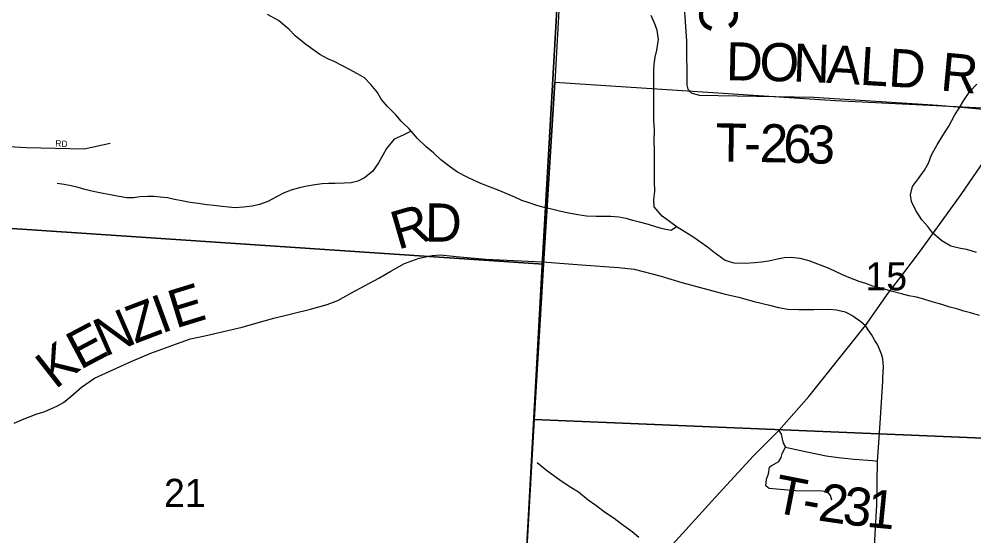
# Model space of a CAD drawing. Extents: x 1759416 to 2214760, y 252598 to 1116833.
# Drawn here: x 1974151 to 1981672, y 881412 to 885483 of the extents above; entities that cross this region are included whole.
import ezdxf

# ---------------------------------------------------------------- set-up
doc = ezdxf.new("R2010")
doc.units = 0
for name, color, linetype in [('GM_X_Minor_River', 7, 'Continuous'), ('GM_X_Section', 7, 'Continuous'), ('GM_X_Section_Text', 7, 'Continuous'), ('GM_X_State_Route', 7, 'Continuous'), ('GM_X_Township', 7, 'Continuous'), ('GM_X_Township_Road', 7, 'Continuous'), ('GM_X_Township_Road_Text', 7, 'Continuous'), ('GM_X_Township_Subdivision', 7, 'Continuous'), ('GM_X_Township_Subdivision_Text', 7, 'Continuous')]:
    doc.layers.add(name, color=color, linetype=linetype)

msp = doc.modelspace()

# ---------------------------------------------------------------- linework, layer by layer
at = {"layer": 'GM_X_Minor_River'}
for points in [[(1979329.9, 883847.5), (1979287.9, 883816.6), (1979217.9, 883831.1), (1979166, 883847.5), (1979110, 883863.8), (1979038.1, 883884.3), (1978986.1, 883896.7), (1978932.2, 883911), (1978874.2, 883923.4), (1978812.2, 883927.8), (1978756.1, 883928.2), (1978696, 883926.6), (1978620, 883931.1), (1978552, 883941.5), (1978482, 883954), (1978418, 883966.4), (1978344.1, 883984.9), (1978288.1, 883999.3), (1978230.2, 884013.7), (1978168.2, 884034.1), (1978112.3, 884054.5), (1978056.4, 884080.9), (1977992.5, 884107.4), (1977936.6, 884129.7), (1977868.7, 884156.2), (1977788.8, 884186.8), (1977734.9, 884211.2), (1977681, 884237.5), (1977603.2, 884276.1), (1977549.4, 884316.5), (1977473.7, 884373.1), (1977416, 884429.5), (1977358.2, 884476), (1977290.6, 884542.5), (1977223, 884617.1), (1977161.3, 884677.6), (1977117.6, 884727.9), (1977054, 884794.4), (1977004.3, 884852.9), (1976974.6, 884903.1), (1976920.9, 884967.6), (1976871.2, 885020), (1976817.4, 885050.4), (1976753.5, 885086.8), (1976699.7, 885115.2), (1976633.8, 885147.7), (1976581.9, 885170.1), (1976520.1, 885204.5), (1976464.2, 885242.9), (1976410.4, 885281.3), (1976326.8, 885350), (1976275.1, 885402.4), (1976193.4, 885471), (1976107.6, 885517.7)], [(1981716, 883148.1), (1981644, 883168.5), (1981592.1, 883182.9), (1981536.1, 883199.3), (1981482.2, 883213.7), (1981418.3, 883234.1), (1981344.3, 883256.6), (1981278.4, 883277.1), (1981218.4, 883291.5), (1981160.4, 883303.9), (1981102.5, 883318.2), (1981020.5, 883338.8), (1980948.6, 883359.3), (1980874.7, 883379.8), (1980820.7, 883400.2), (1980768.8, 883416.5), (1980698.9, 883441), (1980637, 883467.5), (1980577.1, 883495.9), (1980519.2, 883524.3), (1980443.3, 883552.8), (1980373.4, 883577.3), (1980303.5, 883595.8), (1980229.5, 883604.3), (1980177.4, 883602.6), (1980125.3, 883592.9), (1980053.1, 883575.4), (1979999, 883567.7), (1979944.9, 883564), (1979872.8, 883556.5), (1979784.8, 883559), (1979712.8, 883581.5), (1979627.1, 883644.2), (1979573.4, 883686.6), (1979457.8, 883767.5), (1979390, 883810), (1979334.1, 883844.4), (1979274.4, 883888.8), (1979216.6, 883929.3), (1979153, 884003.8), (1979151.3, 884057.9), (1979157.8, 884128), (1979156.2, 884204.1), (1979157.1, 884332.3), (1979155.4, 884390.4), (1979155.8, 884450.5), (1979154.2, 884520.6), (1979154.8, 884612.8), (1979151.3, 884682.9), (1979151.6, 884733), (1979149.9, 884787.1), (1979150.8, 884921.3), (1979151.1, 884971.4), (1979151.8, 885077.5), (1979154.1, 885127.6), (1979160.4, 885181.7), (1979174.8, 885237.7), (1979187.3, 885321.7), (1979177.8, 885395.9), (1979156.1, 885450.1), (1979130.5, 885510.4)], [(1981308, 883847.8), (1981262.3, 883902.2), (1981214.7, 883974.6), (1981181.2, 884046.9), (1981171.5, 884099.1), (1981187.9, 884163.1), (1981236.4, 884226.9), (1981282.8, 884292.7), (1981313.2, 884346.6), (1981337.6, 884414.5), (1981382.2, 884492.4), (1981426.7, 884566.2), (1981473.2, 884638), (1981521.8, 884727.9), (1981556.2, 884781.7), (1981590.6, 884837.6), (1981639.1, 884913.4), (1981695.5, 884971.2)], [(1977238.3, 884600.2), (1977176.7, 884567.3), (1977104.4, 884537.7), (1977045.9, 884464), (1977017.5, 884410.1), (1976983.1, 884350.2), (1976934.6, 884282.4), (1976872.2, 884232.7), (1976820, 884205), (1976765.9, 884193.3), (1976711.8, 884189.6), (1976641.7, 884188.1), (1976587.7, 884188.4), (1976537.6, 884184.7), (1976479.5, 884177.1), (1976421.4, 884167.5), (1976357.2, 884153.8), (1976293.1, 884134.2), (1976238.9, 884114.5), (1976178.6, 884082.9), (1976110.3, 884045.2), (1976044.1, 884021.6), (1975988, 884008), (1975917.9, 884000.4), (1975853.8, 883996.8), (1975801.8, 884001.1), (1975749.7, 884007.5), (1975685.7, 884013.9), (1975629.7, 884020.3), (1975561.7, 884030.7), (1975499.7, 884039.1), (1975433.7, 884051.5), (1975375.7, 884061.9), (1975319.8, 884074.3), (1975263.7, 884080.7), (1975213.7, 884085), (1975161.7, 884085.3), (1975103.6, 884083.7), (1975051.5, 884076), (1974999.5, 884074.4), (1974923.5, 884086.9), (1974871.5, 884099.2), (1974813.5, 884107.6), (1974747.5, 884122), (1974669.6, 884140.6), (1974615.6, 884156.9), (1974561.6, 884169.3), (1974507.6, 884179.7), (1974451.7, 884188)], [(1981691.1, 883643), (1981617.2, 883667.5), (1981565.2, 883675.9), (1981489.2, 883694.4), (1981419.4, 883736.9), (1981347.7, 883795.5), (1981308, 883847.8)], [(1979032.4, 881398.4), (1978980.6, 881444.8), (1978896.9, 881503.4), (1978839.1, 881547.8), (1978771.4, 881594.3), (1978693.6, 881650.9), (1978633.9, 881693.4), (1978558.2, 881756), (1978496.4, 881792.4), (1978428.6, 881836.9), (1978372.8, 881877.3), (1978305, 881927.8), (1978231.3, 881986.4)]]:
    msp.add_lwpolyline(points, dxfattribs=at)
at = {"layer": 'GM_X_Section'}
for points in [[(1973201.1, 889325.6), (1978598.9, 889047.5), (1978479.1, 886915.7), (1978369.9, 884986.1), (1978280.9, 883551.6), (1972879, 883915.7)], [(1978369.9, 884986.1), (1980578.5, 884840.7), (1982748.7, 884733.8), (1983739.7, 884681.9), (1983639.6, 882103), (1978207.7, 882329.1), (1978280.9, 883551.6)], [(1972879, 883915.7), (1978280.9, 883551.6), (1978207.7, 882329.1), (1977972.6, 878195.7), (1972556.8, 878461.8)], [(1983639.6, 882103), (1983297.5, 876521), (1977893.7, 876803.2), (1977972.6, 878195.7), (1978207.7, 882329.1)]]:
    msp.add_lwpolyline(points, close=True, dxfattribs=at)
at = {"layer": 'GM_X_State_Route'}
for points in [[(1981096.2, 883453.4), (1981250.3, 883656.2), (1981572.5, 884100.8), (1981788.9, 884419.1), (1981995.4, 884754.6), (1982008.9, 884781.8), (1982162.6, 885070.6), (1982443.5, 885656.1), (1982795.8, 886554.4), (1983044.5, 887232), (1983277.3, 887877.6), (1983358.4, 888103.7), (1983440.3, 888402.8), (1983563.6, 888761.7), (1983595.1, 888876.8), (1983686.6, 889124.9), (1983733.2, 889225.5), (1983781.7, 889318.9), (1984056.4, 889807.1), (1984188.5, 890040.8)], [(1978958.9, 880975.2), (1979067.8, 881089.1), (1979632.9, 881713.9), (1979935.1, 882042.7), (1980136.4, 882242.8), (1980372.1, 882510.9), (1980725, 882953.3), (1980816.8, 883069.7), (1980997.6, 883323.6), (1981096.2, 883453.4)], [(1980953.6, 882631.5), (1980955.2, 882657.4), (1980958.8, 882744.5), (1980953.3, 882807.3), (1980944.5, 882843.5), (1980929.4, 882883.8), (1980912.3, 882919.3), (1980892.6, 882950.7), (1980865.2, 882997.8), (1980838.6, 883035.4), (1980816.8, 883069.7)], [(1980875.7, 881096.9), (1980908.2, 881655.9), (1980911.8, 882000.7), (1980921.4, 882108.4), (1980933.1, 882300.1), (1980953.6, 882631.5)]]:
    msp.add_lwpolyline(points, dxfattribs=at)
at = {"layer": 'GM_X_Township'}
for points in [[(1978647.5, 890098.7), (1978275, 883589.5), (1978080.8, 880037.7), (1978052.6, 879525.8), (1978022.2, 878973.2), (1977979.1, 878190.1), (1977255.6, 878227.9), (1976487.6, 878268), (1971697.9, 878518.1), (1971368.2, 878535.3), (1969836.3, 878615.3), (1968980.9, 878660), (1965111.4, 878913), (1965060.6, 878925.7), (1964958.6, 878928.7), (1964932.8, 878929.4), (1956242.2, 879260.7)], [(1983790.8, 871051.3), (1980149.3, 871233.5), (1978564.3, 871312.8), (1977908.6, 871345.6), (1977869, 871356.9), (1977591.8, 871369.4), (1977599.9, 871542.6), (1977618.8, 871881.1), (1977637, 872221.2), (1977644.7, 872388.6), (1977697.3, 873223.6), (1977838.2, 875632.9), (1977979.1, 878190.1), (1978022.2, 878973.2), (1978052.6, 879525.8), (1978080.8, 880037.7), (1978275, 883589.5), (1978647.5, 890098.7)]]:
    msp.add_lwpolyline(points, dxfattribs=at)
at = {"layer": 'GM_X_Township_Road'}
for points in [[(1979291.4, 885921.1), (1979324.9, 885818.8), (1979377.9, 885634.3), (1979393.4, 885538.1), (1979408.1, 885307.7), (1979410.2, 884961.2), (1979418.1, 884931.1), (1979445.9, 884900.9), (1979507.9, 884884.6), (1980407.9, 884868), (1981390.6, 884805.9), (1981866.4, 884762.2), (1981995.4, 884754.6)], [(1974111.8, 882300.2), (1974192.5, 882333.9), (1974285.2, 882370), (1974353.9, 882391.7), (1974453.6, 882435.3), (1974500.8, 882461.6), (1974558.6, 882510.9), (1974644, 882583.2), (1974745.2, 882654.2), (1975035.4, 882786.7), (1975189.6, 882850.5), (1975390.7, 882924), (1975502.6, 882964.9), (1975614.7, 882989), (1975908.4, 883056.6), (1976025.3, 883090.1), (1976156.5, 883127.5), (1976446.7, 883197.3), (1976576.8, 883234.7), (1976662.3, 883267.2), (1976770.7, 883326.2), (1976985, 883443), (1977080.2, 883496.9), (1977187.9, 883557.9), (1977302.9, 883599.5), (1977404.1, 883621.2), (1977471.5, 883626), (1977594.3, 883611.6), (1977828, 883591.1), (1978270.5, 883570.7)], [(1978270.5, 883570.7), (1978274, 883570.5), (1978581.8, 883547.7), (1978873.2, 883526.1), (1978994.8, 883511.6), (1979197.3, 883460.2), (1979370.5, 883406.8), (1979712.5, 883316.5), (1979820.8, 883291), (1979864.6, 883279.2)], [(1979864.6, 883279.2), (1979940.7, 883258.7), (1980061.2, 883228), (1980134, 883210.6), (1980207.4, 883198.5), (1980293, 883194.9), (1980410.4, 883195.5), (1980530.2, 883196.7), (1980589.8, 883193.1), (1980656.6, 883177.4), (1980718.1, 883144.9), (1980780.1, 883100.4), (1980816.8, 883069.7)], [(1980136.4, 882242.8), (1980153.8, 882212.2), (1980160.7, 882175.5), (1980170.1, 882142.8), (1980189.2, 882111.7), (1980234.7, 882101.3), (1980369.7, 882072.5), (1980508.6, 882043.8), (1980606, 882029.4), (1980729.8, 882016.6), (1980874.3, 882004.7), (1980911.8, 882000.7)]]:
    msp.add_lwpolyline(points, dxfattribs=at)
at = {"layer": 'GM_X_Township_Subdivision'}
for points in [[(1971884.4, 883962.2), (1972529.6, 883857), (1972808.9, 883840.2), (1973068.2, 883819.8), (1973139.9, 883836.9), (1973258, 883959.8), (1973323.1, 884027.4), (1973392.2, 884061.7), (1973453.9, 884078.1), (1973539.5, 884077.6), (1973640.5, 884074), (1973672.9, 884075.2), (1973695, 884433.7), (1973695.2, 884500.6), (1974210.8, 884469.9), (1974664.8, 884461), (1974869, 884505.2)], [(1980552.4, 881693.7), (1980541.1, 881730.3), (1980531, 881744.2), (1980504.5, 881758.1), (1980475.4, 881764.4), (1980264.7, 881766.9), (1980059.1, 881784.6), (1980032.6, 881806.1), (1980037.6, 881859.1), (1980054, 881902), (1980061.6, 881953.7), (1980074.2, 881963.8), (1980136.1, 881997.9), (1980153.7, 882029.5), (1980162.5, 882061), (1980189.2, 882111.7)]]:
    msp.add_lwpolyline(points, dxfattribs=at)

# ---------------------------------------------------------------- texts
at = {"layer": 'GM_X_Section_Text'}
for s, p in [('15', (1980817, 883346.3)), ('21', (1975292.8, 881640.2))]:
    msp.add_text(s, height=221, rotation=0.00001, dxfattribs=at).set_placement(p)
at = {"layer": 'GM_X_Township_Road_Text'}
for s, rotation, p in [('C', 276.86604, (1979492, 885653.8)), ('D', 358.9144, (1979717, 885001.3)), ('O', 358.83056, (1979980.9, 884996.3)), ('N', 357.90128, (1980243.5, 884990.9)), ('A', 356.6868, (1980505.6, 884981.3)), ('L', 356.46644, (1980768.9, 884966.1)), ('D', 356.45707, (1980992.9, 884952.3)), ('R', 354.71971, (1981402.1, 884921.5)), ('T', 359.00566, (1979635.4, 884362.6)), ('2', 358.92791, (1979982.8, 884356.6)), ('6', 358.69367, (1980167.2, 884353.1)), ('3', 357.72, (1980350.6, 884348.9)), ('-', 358.993, (1979859.7, 884358.7)), ('R', 16.24241, (1977133.9, 883664.8)), ('D', 359.81422, (1977348, 883730.5)), ('E', 17.10399, (1975383.7, 883044.4)), ('Z', 20.83443, (1975063.3, 882923.7)), ('I', 20.22987, (1975272.2, 883003.2)), ('N', 23.63292, (1974825, 882819.3)), ('E', 27.94316, (1974632.2, 882716.8)), ('K', 38.12162, (1974436.3, 882561.5)), ('T', 348.89094, (1980080, 881602.3)), ('2', 351.61929, (1980436.9, 881534.8)), ('3', 353.33123, (1980629.4, 881506.5)), ('1', 354.41068, (1980819.1, 881484.4)), ('-', 349.87668, (1980305.8, 881558))]:
    msp.add_text(s, height=300, rotation=rotation, dxfattribs=at).set_placement(p)
at = {"layer": 'GM_X_Township_Subdivision_Text'}
msp.add_text('RD', height=50, rotation=356.98902, dxfattribs=at).set_placement((1974435.3, 884479))

doc.saveas('drawing.dxf')
